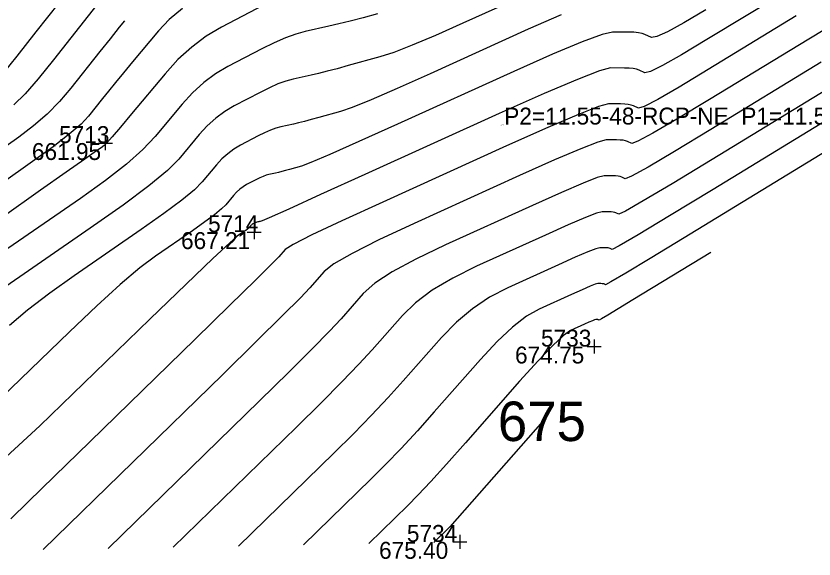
# Model space of a CAD drawing. Extents: x 2129350 to 2137777, y 657588 to 659885.
# Drawn here: x 2132583.3 to 2132639.9, y 657854.3 to 657892.9 of the extents above; entities that cross this region are included whole.
import ezdxf

# ---------------------------------------------------------------- set-up
doc = ezdxf.new("R2010")
doc.units = 0
for name, color, linetype in [('DT_X_Contour_Major', 7, 'Continuous'), ('DT_X_Contour_Minor', 7, 'Continuous'), ('SV_X_Shot_Marker', 7, 'Continuous'), ('SV_X_Text_Description', 7, 'Continuous'), ('SV_X_Text_Elevation', 7, 'Continuous'), ('SV_X_Text_Name', 7, 'Continuous')]:
    doc.layers.add(name, color=color, linetype=linetype)

msp = doc.modelspace()

# ---------------------------------------------------------------- linework, layer by layer
at = {"layer": 'DT_X_Contour_Major'}
for points in [[(2132621.993, 657892.951), (2132619.656, 657891.917), (2132612.709, 657888.767), (2132610.358, 657887.713), (2132608.515, 657886.915), (2132607.179, 657886.372), (2132606.35, 657886.084), (2132604.818, 657885.658), (2132604.274, 657885.509), (2132603.791, 657885.381), (2132603.368, 657885.276), (2132603.005, 657885.191), (2132602.12, 657884.996), (2132601.77, 657884.901), (2132601.385, 657884.762), (2132600.964, 657884.579), (2132600.508, 657884.353), (2132599.244, 657883.691), (2132598.783, 657883.417), (2132598.345, 657883.092), (2132597.932, 657882.717), (2132597.543, 657882.291), (2132596.539, 657881.086), (2132595.986, 657880.537), (2132595.081, 657879.792), (2132593.824, 657878.853), (2132592.214, 657877.718), (2132587.451, 657874.43), (2132585.735, 657873.203), (2132584.157, 657871.987), (2132582.875, 657870.913)], [(2132591.024, 657892.523), (2132590.656, 657892.07), (2132590.002, 657891.253), (2132589.273, 657890.333), (2132587.23, 657887.746), (2132586.424, 657886.801), (2132585.539, 657885.908), (2132584.573, 657885.065), (2132583.529, 657884.275), (2132580.636, 657882.234)], [(2132640.433, 657889.581), (2132632.606, 657884.808), (2132630.026, 657883.248), (2132628.156, 657882.145), (2132626.996, 657881.501), (2132626.546, 657881.315), (2132626.294, 657881.432), (2132626.182, 657881.47), (2132626.038, 657881.498), (2132625.861, 657881.515), (2132625.651, 657881.521), (2132625.047, 657881.525), (2132624.559, 657881.395), (2132623.549, 657881.002), (2132622.016, 657880.346), (2132619.96, 657879.427), (2132613.781, 657876.624), (2132611.68, 657875.621), (2132610.009, 657874.712), (2132608.77, 657873.897), (2132607.962, 657873.177), (2132606.381, 657871.383), (2132605.575, 657870.514), (2132604.343, 657869.253), (2132602.684, 657867.599), (2132600.598, 657865.553), (2132589.869, 657855.088)], [(2132620.692, 657864.106), (2132614.102, 657856.626), (2132612.966, 657855.519)]]:
    msp.add_lwpolyline(points, dxfattribs=at)
at = {"layer": 'DT_X_Contour_Minor'}
for points in [[(2132588.872, 657896.972), (2132584.739, 657891.736), (2132583.379, 657890.015), (2132582.399, 657888.781)], [(2132620.683, 657894.909), (2132615.033, 657892.346), (2132613.074, 657891.476), (2132611.437, 657890.789), (2132610.121, 657890.283), (2132609.126, 657889.96), (2132606.9, 657889.34), (2132606.109, 657889.124), (2132605.406, 657888.939), (2132604.792, 657888.785), (2132604.265, 657888.663), (2132602.979, 657888.379), (2132602.471, 657888.241), (2132601.911, 657888.039), (2132601.3, 657887.773), (2132600.637, 657887.444), (2132598.801, 657886.482), (2132598.13, 657886.084), (2132597.495, 657885.613), (2132596.894, 657885.067), (2132596.33, 657884.448), (2132594.87, 657882.698), (2132594.067, 657881.9), (2132592.752, 657880.818), (2132590.925, 657879.453), (2132588.586, 657877.804), (2132581.667, 657873.028)], [(2132637.788, 657894.506), (2132632.338, 657891.183), (2132630.531, 657890.101), (2132629.195, 657889.349), (2132628.333, 657888.926), (2132627.942, 657888.832), (2132627.53, 657889.021), (2132627.348, 657889.084), (2132627.113, 657889.129), (2132626.824, 657889.157), (2132626.481, 657889.168), (2132625.496, 657889.175), (2132624.726, 657888.974), (2132623.153, 657888.367), (2132620.779, 657887.354), (2132617.603, 657885.935), (2132608.063, 657881.608), (2132604.926, 657880.187), (2132602.67, 657879.167), (2132601.295, 657878.549), (2132600.8, 657878.333), (2132600.656, 657878.293), (2132600.605, 657878.279), (2132600.559, 657878.267), (2132600.519, 657878.257), (2132600.485, 657878.249), (2132600.402, 657878.231), (2132600.369, 657878.222), (2132600.332, 657878.209), (2132600.293, 657878.191), (2132600.25, 657878.17), (2132600.131, 657878.108), (2132600.087, 657878.082), (2132600.046, 657878.051), (2132600.007, 657878.016), (2132599.971, 657877.976), (2132599.876, 657877.862), (2132599.824, 657877.811), (2132599.739, 657877.74), (2132599.62, 657877.652), (2132599.469, 657877.545), (2132599.02, 657877.235), (2132598.506, 657876.78), (2132597.302, 657875.646), (2132595.408, 657873.834), (2132592.823, 657871.343), (2132585.009, 657863.797), (2132582.318, 657861.294)], [(2132600.895, 657893.627), (2132597.914, 657892.065), (2132596.825, 657891.419), (2132595.794, 657890.654), (2132594.819, 657889.768), (2132593.902, 657888.763), (2132591.533, 657885.922), (2132590.745, 657884.983), (2132590.158, 657884.295), (2132589.772, 657883.859), (2132589.586, 657883.674), (2132589.36, 657883.518), (2132589.028, 657883.285), (2132588.204, 657882.705), (2132586.887, 657881.776), (2132585.078, 657880.5), (2132579.596, 657876.633)], [(2132595.129, 657893.397), (2132594.199, 657892.619), (2132593.431, 657891.81), (2132591.597, 657889.611), (2132590.948, 657888.83), (2132590.378, 657888.137), (2132589.886, 657887.531), (2132589.473, 657887.014), (2132588.476, 657885.75), (2132587.947, 657885.194), (2132587.108, 657884.471), (2132585.96, 657883.582), (2132584.502, 657882.528), (2132580.201, 657879.494)], [(2132632.249, 657893.308), (2132630.699, 657892.386), (2132629.542, 657891.75), (2132628.778, 657891.401), (2132628.407, 657891.338), (2132627.942, 657891.551), (2132627.737, 657891.622), (2132627.471, 657891.673), (2132627.145, 657891.705), (2132626.758, 657891.717), (2132625.646, 657891.724), (2132624.894, 657891.552), (2132623.475, 657891.027), (2132621.386, 657890.152), (2132618.629, 657888.926), (2132610.386, 657885.187), (2132607.642, 657883.95), (2132605.592, 657883.041), (2132604.237, 657882.46), (2132603.575, 657882.209), (2132602.737, 657881.975), (2132602.439, 657881.894), (2132602.175, 657881.824), (2132601.943, 657881.766), (2132601.745, 657881.72), (2132601.261, 657881.613), (2132601.069, 657881.561), (2132600.859, 657881.485), (2132600.628, 657881.385), (2132600.379, 657881.261), (2132599.688, 657880.899), (2132599.435, 657880.749), (2132599.196, 657880.572), (2132598.97, 657880.366), (2132598.757, 657880.133), (2132598.207, 657879.474), (2132597.905, 657879.174), (2132597.41, 657878.766), (2132596.722, 657878.252), (2132595.841, 657877.631), (2132593.236, 657875.833), (2132592.121, 657874.992), (2132590.73, 657873.817), (2132589.063, 657872.308), (2132587.121, 657870.466), (2132581.574, 657865.109)], [(2132589.072, 657893.653), (2132585.984, 657889.741), (2132584.901, 657888.408), (2132583.969, 657887.344), (2132583.187, 657886.549)], [(2132608.981, 657893.023), (2132607.944, 657892.739), (2132607.022, 657892.496), (2132606.216, 657892.294), (2132605.525, 657892.134), (2132603.838, 657891.762), (2132603.171, 657891.58), (2132602.437, 657891.316), (2132601.635, 657890.967), (2132600.766, 657890.536), (2132598.358, 657889.274), (2132597.478, 657888.752), (2132596.644, 657888.133), (2132595.857, 657887.418), (2132595.116, 657886.605), (2132593.202, 657884.31), (2132592.332, 657883.39), (2132591.158, 657882.352), (2132589.68, 657881.195), (2132587.898, 657879.919), (2132582.741, 657876.36)], [(2132638.67, 657892.865), (2132632.428, 657889.058), (2132630.362, 657887.817), (2132628.849, 657886.948), (2132627.887, 657886.451), (2132627.477, 657886.327), (2132627.118, 657886.491), (2132626.96, 657886.546), (2132626.755, 657886.585), (2132626.503, 657886.61), (2132626.205, 657886.619), (2132625.347, 657886.625), (2132624.653, 657886.44), (2132623.218, 657885.881), (2132621.039, 657884.949), (2132618.118, 657883.643), (2132609.339, 657879.661), (2132606.437, 657878.331), (2132604.317, 657877.326), (2132602.977, 657876.647), (2132602.418, 657876.293), (2132601.97, 657875.784), (2132601.473, 657875.276), (2132600.317, 657874.132), (2132598.503, 657872.352), (2132596.03, 657869.937), (2132588.558, 657862.65), (2132586.068, 657860.221), (2132584.2, 657858.401), (2132582.955, 657857.188)], [(2132641.942, 657892.667), (2132639.551, 657891.223), (2132632.517, 657886.933), (2132630.194, 657885.532), (2132628.503, 657884.546), (2132627.442, 657883.976), (2132627.012, 657883.821), (2132626.706, 657883.962), (2132626.571, 657884.008), (2132626.397, 657884.041), (2132626.182, 657884.062), (2132625.928, 657884.07), (2132625.197, 657884.075), (2132624.606, 657883.918), (2132623.383, 657883.442), (2132621.528, 657882.647), (2132619.039, 657881.535), (2132611.56, 657878.143), (2132609.058, 657876.976), (2132607.163, 657876.019), (2132605.873, 657875.272), (2132605.19, 657874.735), (2132604.176, 657873.584), (2132603.502, 657872.874), (2132602.243, 657871.607), (2132600.397, 657869.784), (2132597.965, 657867.405), (2132585.249, 657855.002)], [(2132641.315, 657887.94), (2132632.695, 657882.683), (2132629.858, 657880.963), (2132627.81, 657879.744), (2132626.551, 657879.026), (2132626.081, 657878.81), (2132625.882, 657878.902), (2132625.794, 657878.932), (2132625.68, 657878.954), (2132625.54, 657878.967), (2132625.374, 657878.973), (2132624.898, 657878.976), (2132624.512, 657878.873), (2132623.715, 657878.563), (2132622.504, 657878.044), (2132620.881, 657877.319), (2132616.002, 657875.106), (2132614.301, 657874.266), (2132612.856, 657873.405), (2132611.667, 657872.522), (2132610.734, 657871.619), (2132608.587, 657869.183), (2132607.648, 657868.155), (2132606.443, 657866.899), (2132604.97, 657865.414), (2132603.23, 657863.701), (2132594.488, 657855.174)], [(2132642.197, 657886.298), (2132632.785, 657880.559), (2132629.69, 657878.679), (2132627.463, 657877.343), (2132626.105, 657876.551), (2132625.616, 657876.304), (2132625.47, 657876.372), (2132625.405, 657876.394), (2132625.322, 657876.41), (2132625.219, 657876.42), (2132625.098, 657876.424), (2132624.748, 657876.426), (2132624.465, 657876.351), (2132623.88, 657876.123), (2132622.992, 657875.743), (2132621.802, 657875.21), (2132618.223, 657873.588), (2132616.922, 657872.911), (2132615.702, 657872.097), (2132614.563, 657871.148), (2132613.505, 657870.061), (2132610.793, 657866.982), (2132609.722, 657865.796), (2132608.543, 657864.544), (2132607.257, 657863.229), (2132605.863, 657861.849), (2132599.108, 657855.261)], [(2132643.589, 657884.968), (2132630.731, 657877.127), (2132628.316, 657875.659), (2132626.581, 657874.615), (2132625.526, 657873.995), (2132625.151, 657873.799), (2132625.058, 657873.842), (2132625.017, 657873.856), (2132624.964, 657873.866), (2132624.898, 657873.872), (2132624.821, 657873.875), (2132624.598, 657873.876), (2132624.418, 657873.828), (2132624.046, 657873.683), (2132623.481, 657873.441), (2132622.723, 657873.102), (2132620.445, 657872.069), (2132619.543, 657871.556), (2132618.548, 657870.79), (2132617.46, 657869.773), (2132616.277, 657868.503), (2132612.998, 657864.782), (2132611.795, 657863.436), (2132610.643, 657862.19), (2132609.543, 657861.044), (2132608.496, 657859.997), (2132603.727, 657855.347)], [(2132632.6, 657876.087), (2132627.081, 657872.722), (2132626.044, 657872.092), (2132625.3, 657871.643), (2132624.847, 657871.377), (2132624.686, 657871.293), (2132624.646, 657871.312), (2132624.628, 657871.318), (2132624.605, 657871.322), (2132624.577, 657871.325), (2132624.449, 657871.326), (2132624.371, 657871.306), (2132624.211, 657871.244), (2132623.969, 657871.14), (2132623.644, 657870.994), (2132622.666, 657870.551), (2132622.165, 657870.201), (2132621.395, 657869.483), (2132620.356, 657868.398), (2132619.049, 657866.945), (2132615.204, 657862.581), (2132613.868, 657861.077), (2132612.743, 657859.836), (2132611.83, 657858.859), (2132611.128, 657858.146), (2132608.347, 657855.433)]]:
    msp.add_lwpolyline(points, dxfattribs=at)
at = {"layer": 'SV_X_Shot_Marker'}
for p, q in [((2132589.664, 657884.347), (2132589.664, 657883.347)), ((2132589.164, 657883.847), (2132590.164, 657883.847)), ((2132589.664, 657883.847), (2132589.664, 657883.847)), ((2132600.223, 657878.027), (2132600.223, 657877.027)), ((2132599.723, 657877.527), (2132600.723, 657877.527)), ((2132600.223, 657877.527), (2132600.223, 657877.527)), ((2132623.836, 657869.409), (2132624.836, 657869.409)), ((2132624.336, 657869.909), (2132624.336, 657868.909)), ((2132624.336, 657869.409), (2132624.336, 657869.409)), ((2132614.814, 657856.053), (2132614.814, 657855.053)), ((2132614.314, 657855.553), (2132615.314, 657855.553)), ((2132614.814, 657855.553), (2132614.814, 657855.553))]:
    msp.add_line(p, q, dxfattribs=at)

# ---------------------------------------------------------------- texts
at = {"layer": 'DT_X_Contour_Major'}
msp.add_text('675', height=2.8, dxfattribs=at).set_placement((2132617.506, 657862.706))
at = {"layer": 'SV_X_Text_Description'}
msp.add_text('P2=11.55-48-RCP-NE  P1=11.50-48-RCP-SW', height=1.2, dxfattribs=at).set_placement((2132617.96, 657885.162))
at = {"layer": 'SV_X_Text_Elevation'}
for s, height, p in [('667.64', 0.06, (2132617.677, 657885.102)), ('661.95', 1.2, (2132584.459, 657882.647)), ('667.21', 1.2, (2132595.035, 657876.327)), ('674.75', 1.2, (2132618.724, 657868.209)), ('675.40', 1.2, (2132609.079, 657854.353))]:
    msp.add_text(s, height=height, dxfattribs=at).set_placement(p)
at = {"layer": 'SV_X_Text_Name'}
for s, height, p in [('5713', 1.2, (2132586.386, 657883.847)), ('5732', 0.06, (2132617.772, 657885.162)), ('5714', 1.2, (2132596.954, 657877.527)), ('5733', 1.2, (2132620.566, 657869.409)), ('5734', 1.2, (2132611.054, 657855.553))]:
    msp.add_text(s, height=height, dxfattribs=at).set_placement(p)

doc.saveas('drawing.dxf')
